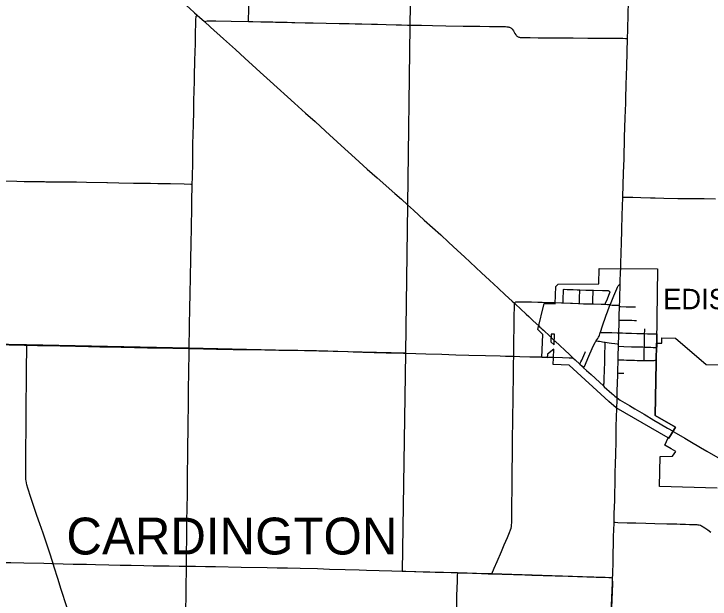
# Model space of a CAD drawing. Extents: x 1815539 to 1947826, y 273303 to 993194.
# Drawn here: x 1852961 to 1869978, y 925636 to 939932 of the extents above; entities that cross this region are included whole.
import ezdxf

# ---------------------------------------------------------------- set-up
doc = ezdxf.new("R2010")
doc.units = 0
for name, color, linetype in [('GM_X_City_Street', 7, 'Continuous'), ('GM_X_Corporation', 7, 'Continuous'), ('GM_X_Corporation_Text', 7, 'Continuous'), ('GM_X_County_Road', 7, 'Continuous'), ('GM_X_State_Route', 7, 'Continuous'), ('GM_X_Township', 7, 'Continuous'), ('GM_X_Township_Road', 7, 'Continuous'), ('GM_X_Township_Text', 7, 'Continuous')]:
    doc.layers.add(name, color=color, linetype=linetype)

msp = doc.modelspace()

# ---------------------------------------------------------------- linework, layer by layer
at = {"layer": 'GM_X_City_Street'}
for points in [[(1867781, 933338), (1867783, 933396), (1867791, 933625), (1867793, 933709)], [(1867538, 932825), (1867561, 932881), (1867627, 933043), (1867697, 933214), (1867717, 933259), (1867725, 933273), (1867734, 933287), (1867750, 933307), (1867763, 933322), (1867781, 933338)], [(1867766, 932812), (1867769, 932922), (1867773, 933069), (1867777, 933249), (1867781, 933338)], [(1866386, 932871), (1866386, 932896), (1866390, 933011), (1866393, 933125), (1866394, 933182), (1866394, 933186), (1866395, 933190), (1866396, 933194), (1866397, 933197), (1866399, 933200)], [(1866399, 933200), (1866401, 933202), (1866403, 933204), (1866406, 933205), (1866410, 933205), (1866415, 933205), (1866487, 933203), (1866630, 933198), (1866726, 933194), (1866795, 933191)], [(1866789, 932857), (1866789, 932882), (1866789, 932934), (1866789, 932985), (1866790, 933038), (1866793, 933134), (1866794, 933166), (1866795, 933191)], [(1866795, 933191), (1866944, 933187), (1867125, 933182)], [(1867114, 932847), (1867114, 932872), (1867114, 932900), (1867116, 932948), (1867123, 933152), (1867125, 933182)], [(1867125, 933182), (1867345, 933176), (1867451, 933173), (1867475, 933172), (1867485, 933172), (1867492, 933171), (1867499, 933169), (1867506, 933166), (1867513, 933160), (1867519, 933154), (1867522, 933147), (1867524, 933139), (1867524, 933131), (1867524, 933123), (1867521, 933115), (1867460, 932963), (1867416, 932861), (1867407, 932839)], [(1866199, 932878), (1866344, 932872), (1866386, 932871)], [(1866386, 932871), (1866565, 932865), (1866613, 932863), (1866760, 932858), (1866789, 932857)], [(1866789, 932857), (1866887, 932853), (1867114, 932847)], [(1867114, 932847), (1867131, 932846), (1867312, 932841), (1867377, 932840), (1867407, 932839)], [(1867294, 932150), (1867297, 932159), (1867350, 932314), (1867385, 932413), (1867398, 932449), (1867431, 932544), (1867441, 932575), (1867469, 932653), (1867523, 932790), (1867538, 932825)], [(1867407, 932839), (1867432, 932838), (1867473, 932834), (1867508, 932829), (1867538, 932825)], [(1867538, 932825), (1867551, 932823), (1867588, 932819), (1867685, 932816), (1867735, 932813), (1867766, 932812)], [(1867757, 932451), (1867760, 932546), (1867766, 932781)], [(1867766, 932781), (1867766, 932812)], [(1867766, 932781), (1867790, 932781), (1867931, 932779), (1868055, 932776), (1868101, 932776), (1868156, 932775)], [(1867749, 932140), (1867751, 932201), (1867751, 932235), (1867753, 932276), (1867754, 932321), (1867755, 932387), (1867757, 932451)], [(1867757, 932451), (1867793, 932450), (1867862, 932449), (1867931, 932448), (1868003, 932447), (1868067, 932446), (1868128, 932445), (1868180, 932445)], [(1868379, 932121), (1868379, 932139), (1868381, 932172), (1868382, 932237)], [(1867197, 931949), (1867211, 931967), (1867234, 932003), (1867243, 932019), (1867253, 932036), (1867264, 932061), (1867273, 932085), (1867294, 932150)], [(1867294, 932150), (1867326, 932149), (1867425, 932146), (1867575, 932145), (1867706, 932141), (1867731, 932140), (1867749, 932140)], [(1867741, 931867), (1867743, 931933), (1867744, 931990), (1867747, 932065), (1867749, 932140)], [(1867749, 932140), (1867803, 932138), (1867836, 932137), (1867916, 932134), (1868005, 932132), (1868059, 932130), (1868187, 932126), (1868292, 932123), (1868379, 932121)], [(1868372, 931793), (1868372, 931798), (1868375, 931901), (1868376, 931944), (1868377, 931990), (1868378, 932042), (1868379, 932098), (1868379, 932121)], [(1868379, 932121), (1868451, 932119), (1868512, 932118), (1868614, 932116), (1868682, 932115)], [(1868685, 931890), (1868686, 931932), (1868685, 931978), (1868684, 932058), (1868682, 932115)], [(1866888, 931289), (1866905, 931317), (1866913, 931331), (1866934, 931375), (1866994, 931510), (1867123, 931811), (1867150, 931870), (1867173, 931913), (1867191, 931941), (1867197, 931949)], [(1867197, 931949), (1867243, 931941), (1867279, 931935), (1867318, 931928), (1867352, 931923), (1867392, 931916), (1867414, 931912)], [(1867375, 930842), (1867381, 930875), (1867385, 930893), (1867388, 930917), (1867392, 931015), (1867397, 931228), (1867402, 931423), (1867403, 931502), (1867407, 931665), (1867410, 931779), (1867412, 931838), (1867413, 931877), (1867414, 931912)], [(1867414, 931912), (1867509, 931898), (1867572, 931890), (1867646, 931880), (1867703, 931873), (1867741, 931867)], [(1867739, 931812), (1867741, 931867)], [(1868679, 931785), (1868681, 931808), (1868683, 931847), (1868684, 931866), (1868685, 931890)], [(1866791, 931377), (1866801, 931396), (1866820, 931432), (1866842, 931476), (1866918, 931642), (1866926, 931662), (1866935, 931684)], [(1867731, 931481), (1867734, 931575), (1867739, 931812)], [(1867739, 931812), (1867873, 931807), (1868054, 931801), (1868218, 931798), (1868334, 931795), (1868372, 931793)], [(1868363, 931465), (1868363, 931492), (1868364, 931524), (1868366, 931567), (1868367, 931612), (1868368, 931659), (1868369, 931698), (1868370, 931738), (1868372, 931793)], [(1868372, 931793), (1868434, 931791), (1868481, 931789), (1868533, 931788), (1868587, 931786), (1868627, 931785), (1868668, 931785), (1868679, 931785)], [(1868650, 931477), (1868658, 931485), (1868664, 931496), (1868668, 931510), (1868669, 931526), (1868672, 931591), (1868676, 931708), (1868677, 931744), (1868677, 931767), (1868679, 931785)], [(1866153, 931545), (1866373, 931538), (1866537, 931531), (1866588, 931531), (1866624, 931532)], [(1867723, 931160), (1867724, 931199), (1867726, 931306), (1867728, 931360), (1867729, 931408), (1867731, 931481)], [(1867731, 931481), (1867769, 931480), (1867867, 931477), (1867932, 931475), (1867975, 931474), (1868057, 931472), (1868127, 931470), (1868196, 931468), (1868294, 931466), (1868363, 931465)], [(1868363, 931465), (1868474, 931463), (1868573, 931462), (1868593, 931463), (1868613, 931464), (1868634, 931470), (1868650, 931477)], [(1867707, 930549), (1867711, 930676), (1867718, 930963), (1867721, 931067), (1867723, 931160)], [(1867723, 931160), (1867751, 931159), (1867807, 931158), (1867871, 931154)], [(1867698, 930306), (1867699, 930350), (1867703, 930447), (1867707, 930545), (1867707, 930549)]]:
    msp.add_lwpolyline(points, dxfattribs=at)
at = {"layer": 'GM_X_Corporation'}
for points in [[(1865765, 932220), (1865919, 932859), (1866195, 932847), (1866208, 933272), (1866266, 933333), (1867261, 933339), (1867265, 933710), (1868696, 933703), (1868665, 931888), (1868657, 931412), (1868636, 930121), (1869129, 929839), (1869036, 929674), (1868973, 929564), (1868954, 929575), (1867684, 930309), (1867502, 930460), (1866537, 931348), (1866142, 931366), (1866148, 931529), (1866161, 931745), (1866001, 931619), (1865998, 931533), (1865867, 931537), (1865887, 932100)], [(1866087, 931918), (1866164, 931850), (1866172, 932106), (1866092, 932108)]]:
    msp.add_lwpolyline(points, close=True, dxfattribs=at)
msp.add_lwpolyline([(1870150, 928348), (1868740, 928386), (1868758, 929122), (1869063, 929131), (1869142, 929243), (1869028, 929309), (1868872, 929399), (1868954, 929575), (1868973, 929564), (1869036, 929674), (1869129, 929839), (1868636, 930121), (1868657, 931412), (1868665, 931888), (1868799, 931887), (1868800, 932017), (1869130, 932013), (1869885, 931364), (1874121, 931306)], dxfattribs=at)
at = {"layer": 'GM_X_County_Road'}
for points in [[(1867962, 939334), (1867968, 939541), (1867977, 939935), (1867982, 940214), (1867988, 940853), (1867986, 941296), (1867983, 941756), (1867982, 942182), (1867982, 942192)], [(1857322, 935774), (1857325, 935937), (1857331, 936313), (1857338, 936742), (1857344, 937004), (1857348, 937216), (1857356, 937562), (1857363, 937823), (1857366, 938037), (1857373, 938299), (1857375, 938414), (1857378, 938531), (1857384, 938675), (1857386, 938823), (1857390, 938971), (1857397, 939232), (1857403, 939464), (1857408, 939708), (1857408, 939808), (1857413, 939854), (1857419, 939874), (1857428, 939887), (1857441, 939903)], [(1857617, 939744), (1857655, 939753), (1857687, 939761), (1857719, 939765), (1857768, 939767), (1857899, 939765), (1858275, 939757), (1858694, 939749)], [(1858694, 939749), (1858799, 939746), (1858995, 939742), (1859158, 939739), (1859257, 939737), (1859289, 939736), (1859354, 939734), (1859420, 939733), (1859489, 939731), (1859562, 939730), (1859641, 939728), (1859755, 939725), (1859831, 939723), (1860077, 939718), (1860273, 939716), (1860912, 939701), (1861158, 939696), (1861306, 939692), (1861469, 939687), (1861699, 939683), (1861846, 939680), (1862059, 939675), (1862305, 939669), (1862436, 939665), (1862584, 939661), (1862649, 939660)], [(1862649, 939660), (1862715, 939659), (1862928, 939655), (1863190, 939649), (1863518, 939643), (1863944, 939636), (1864124, 939633), (1864354, 939631), (1864583, 939625), (1864764, 939624), (1864977, 939621), (1865009, 939619), (1865042, 939615), (1865058, 939612), (1865074, 939607), (1865089, 939602), (1865104, 939594), (1865117, 939585), (1865130, 939575), (1865142, 939563), (1865151, 939550), (1865169, 939522), (1865208, 939450), (1865226, 939423), (1865236, 939410), (1865248, 939399), (1865260, 939388), (1865274, 939379), (1865288, 939371), (1865303, 939365), (1865319, 939361), (1865335, 939358), (1865384, 939355), (1865450, 939354), (1865581, 939353), (1865778, 939351), (1866335, 939348), (1866630, 939346), (1866991, 939343), (1867269, 939340), (1867482, 939338), (1867712, 939337), (1867843, 939337), (1867909, 939335), (1867946, 939334), (1867962, 939334)], [(1867845, 935458), (1867864, 936049), (1867875, 936393), (1867890, 936918), (1867905, 937393), (1867916, 937754), (1867918, 937869), (1867925, 938197), (1867941, 938656), (1867962, 939334)], [(1857242, 931757), (1857242, 931802), (1857243, 931884), (1857249, 932163), (1857255, 932425), (1857260, 932638), (1857272, 933196), (1857277, 933393), (1857280, 933574), (1857285, 933869), (1857294, 934394), (1857300, 934624), (1857303, 934820), (1857308, 935099), (1857313, 935345), (1857322, 935774)], [(1867793, 933709), (1867796, 933817), (1867804, 934112), (1867812, 934326), (1867821, 934654), (1867832, 935015), (1867838, 935228), (1867845, 935458)], [(1851948, 931868), (1852338, 931860), (1852846, 931850), (1853223, 931841), (1853277, 931840)], [(1853277, 931840), (1853535, 931835), (1853797, 931830), (1854092, 931824), (1854469, 931816), (1854781, 931809), (1855060, 931802), (1855240, 931799), (1855585, 931792), (1856224, 931778), (1856847, 931767), (1857242, 931757)], [(1857242, 931757), (1857274, 931756), (1857913, 931745), (1858323, 931737), (1858717, 931730), (1859094, 931724), (1859296, 931722)], [(1859296, 931722), (1859439, 931721), (1859898, 931714), (1860193, 931710), (1860357, 931706), (1860636, 931697), (1861128, 931683), (1861255, 931678)], [(1861255, 931678), (1861341, 931674), (1861488, 931668), (1861767, 931661), (1862062, 931654), (1862291, 931648), (1862488, 931644), (1862533, 931642)], [(1862533, 931642), (1862783, 931635), (1863029, 931627), (1863423, 931617), (1863767, 931607), (1864079, 931598), (1864488, 931585), (1864849, 931575), (1864980, 931571), (1865161, 931567), (1865178, 931567)], [(1865178, 931567), (1865325, 931565), (1865571, 931558), (1865718, 931556), (1865872, 931552)], [(1865872, 931552), (1866002, 931549)], [(1866002, 931549), (1866079, 931547), (1866153, 931545)], [(1867631, 927514), (1867635, 927721), (1867646, 928049), (1867647, 928148), (1867656, 928525), (1867661, 928738), (1867665, 928935), (1867671, 929181), (1867679, 929477), (1867682, 929690), (1867685, 929871), (1867690, 930067), (1867698, 930306)], [(1867595, 926158), (1867598, 926228), (1867606, 926572), (1867621, 927163), (1867631, 927491), (1867631, 927514)], [(1867433, 922128), (1867439, 922291), (1867450, 922570), (1867453, 922656), (1867457, 922749), (1867460, 922820), (1867466, 922939), (1867472, 923072), (1867480, 923243), (1867499, 923702), (1867513, 924013), (1867525, 924358), (1867534, 924555), (1867545, 924833), (1867550, 924964), (1867552, 925030), (1867558, 925194), (1867568, 925473), (1867576, 925670), (1867591, 926031), (1867595, 926158)]]:
    msp.add_lwpolyline(points, dxfattribs=at)
at = {"layer": 'GM_X_State_Route'}
for points in [[(1856612, 940668), (1856761, 940529), (1856978, 940328), (1857255, 940073), (1857376, 939962), (1857441, 939903), (1857617, 939744), (1857765, 939609), (1858081, 939323), (1858374, 939060), (1858608, 938848)], [(1858608, 938848), (1858617, 938840), (1858788, 938686), (1858983, 938510), (1859226, 938290), (1859822, 937751), (1860091, 937510), (1860324, 937302), (1860578, 937070), (1860964, 936714), (1861304, 936405), (1861597, 936142), (1861843, 935925), (1862273, 935544), (1862433, 935403), (1862585, 935265), (1862725, 935139), (1862993, 934897), (1863394, 934533), (1863588, 934356), (1863805, 934156), (1863974, 934000), (1864393, 933608), (1864585, 933429), (1864802, 933229), (1864970, 933072), (1865138, 932915), (1865200, 932862), (1865221, 932842), (1865346, 932723), (1865485, 932594)], [(1865485, 932594), (1865546, 932538), (1865657, 932434), (1865790, 932310)], [(1865790, 932310), (1865820, 932281), (1865841, 932262), (1865874, 932232), (1865906, 932202), (1865913, 932195)], [(1865913, 932195), (1866049, 932067), (1866103, 932017)], [(1866103, 932017), (1866186, 931941), (1866193, 931934)], [(1866193, 931934), (1866538, 931610), (1866581, 931571)], [(1866581, 931571), (1866624, 931532), (1866683, 931477), (1866791, 931377), (1866851, 931323), (1866888, 931289), (1866959, 931223), (1867068, 931123), (1867272, 930935), (1867375, 930842), (1867393, 930825), (1867573, 930659), (1867615, 930622), (1867632, 930608), (1867651, 930592), (1867686, 930565), (1867707, 930549), (1867783, 930498), (1868006, 930362), (1868136, 930283), (1868364, 930150), (1868602, 930009), (1868758, 929918), (1868941, 929812), (1869073, 929736)], [(1869073, 929736), (1869091, 929724), (1869359, 929566), (1869487, 929491), (1869741, 929341), (1869897, 929251), (1870166, 929093)]]:
    msp.add_lwpolyline(points, dxfattribs=at)
at = {"layer": 'GM_X_Township'}
for points in [[(1862681, 942300), (1862643, 939637), (1862581, 935266), (1862529, 931646), (1857238, 931762), (1853272, 931847), (1851942, 931872), (1847971, 931949), (1846644, 931971), (1843997, 932010), (1842672, 932027), (1841249, 932050)], [(1862529, 931646), (1862452, 926319), (1863806, 926284), (1864501, 926257), (1864642, 926260), (1866861, 926186), (1867410, 926171), (1867588, 926156), (1867590, 926005), (1867433, 922134), (1867234, 916844), (1867123, 914163), (1866935, 910696)]]:
    msp.add_lwpolyline(points, dxfattribs=at)
at = {"layer": 'GM_X_Township_Road'}
for points in [[(1858694, 939749), (1858700, 940073), (1858705, 940319), (1858726, 941138), (1858749, 942055), (1858756, 942397)], [(1852018, 935862), (1852064, 935861), (1852080, 935861), (1852294, 935855), (1852507, 935852), (1853032, 935844), (1853213, 935841), (1853328, 935839), (1853705, 935834), (1853745, 935833)], [(1853745, 935833), (1853968, 935830), (1854132, 935829), (1854313, 935827), (1854493, 935826), (1854739, 935821), (1855235, 935810)], [(1855235, 935810), (1855248, 935810), (1855527, 935805), (1855888, 935800), (1856085, 935798), (1856299, 935795), (1856479, 935793), (1856791, 935788), (1857120, 935780), (1857284, 935775), (1857322, 935774)], [(1867845, 935458), (1867947, 935456), (1868093, 935452), (1868289, 935447), (1868519, 935440), (1868634, 935438), (1868847, 935432), (1869191, 935426), (1869371, 935424), (1869502, 935423), (1869683, 935421), (1869830, 935420), (1870109, 935417)], [(1865200, 932862), (1865212, 932877), (1865224, 932889), (1865232, 932895), (1865242, 932898), (1865254, 932900), (1865269, 932901), (1865303, 932901), (1865441, 932899), (1865615, 932894), (1865767, 932889), (1865876, 932886), (1865926, 932884)], [(1865926, 932884), (1866015, 932882), (1866133, 932879), (1866199, 932878)], [(1865178, 931567), (1865181, 931668), (1865181, 931799), (1865184, 931996), (1865186, 932226), (1865193, 932537), (1865198, 932784), (1865200, 932862)], [(1853443, 927921), (1853425, 927974), (1853377, 928114), (1853302, 928348), (1853279, 928427), (1853267, 928475), (1853260, 928523), (1853255, 928557), (1853254, 928589), (1853251, 928654), (1853253, 928802), (1853255, 928982), (1853255, 929261), (1853255, 929442), (1853257, 929655), (1853258, 929786), (1853258, 929950), (1853259, 930131), (1853260, 930360), (1853263, 930557), (1853265, 930803), (1853271, 931345), (1853274, 931689), (1853276, 931779), (1853276, 931804), (1853277, 931840)], [(1857176, 926440), (1857176, 926453), (1857179, 926765), (1857184, 927109), (1857186, 927273), (1857190, 927552), (1857195, 927848), (1857201, 928209), (1857204, 928521), (1857206, 928751), (1857211, 929079), (1857215, 929407), (1857221, 929735), (1857224, 929965), (1857228, 930342), (1857232, 930704), (1857238, 931229), (1857241, 931623), (1857241, 931699), (1857242, 931757)], [(1865138, 928258), (1865139, 928502), (1865144, 928764), (1865148, 929174), (1865151, 929404), (1865152, 929699), (1865153, 929847), (1865158, 930192), (1865161, 930388), (1865166, 930700), (1865170, 930995), (1865174, 931258), (1865175, 931405), (1865178, 931553), (1865178, 931567)], [(1864647, 926253), (1864703, 926388), (1864774, 926554), (1864876, 926796), (1864946, 926962), (1865023, 927144), (1865073, 927265), (1865098, 927326), (1865112, 927364), (1865122, 927405), (1865128, 927451), (1865131, 927502), (1865133, 927599), (1865136, 928009), (1865138, 928256), (1865138, 928258)], [(1853919, 926504), (1853819, 926809), (1853673, 927244), (1853593, 927477), (1853524, 927679), (1853468, 927850), (1853443, 927921)], [(1867631, 927514), (1867655, 927513), (1867721, 927509), (1867951, 927502), (1868033, 927500), (1868164, 927497), (1868411, 927492), (1868624, 927485), (1868920, 927476), (1869166, 927470), (1869248, 927468), (1869379, 927465), (1869478, 927461), (1869596, 927458), (1869654, 927455), (1869682, 927453), (1869714, 927448), (1869745, 927438), (1869769, 927429), (1869785, 927420), (1869813, 927401), (1869854, 927374), (1869921, 927326), (1870000, 927267)], [(1851922, 926543), (1852002, 926543), (1852363, 926536), (1852576, 926532), (1852888, 926526), (1853200, 926519), (1853692, 926510), (1853888, 926505), (1853919, 926504)], [(1853919, 926504), (1854413, 926492), (1854735, 926486), (1854954, 926482), (1855282, 926473), (1855561, 926468), (1855824, 926465), (1856135, 926458), (1856365, 926451), (1856496, 926449), (1856758, 926447), (1857004, 926442), (1857176, 926440)], [(1854779, 923803), (1854583, 924417), (1854498, 924683), (1854352, 925136), (1854253, 925449), (1854119, 925871), (1854036, 926137), (1853947, 926419), (1853919, 926504)], [(1857083, 921114), (1857085, 921152), (1857086, 921169), (1857090, 921333), (1857098, 921645), (1857104, 921907), (1857108, 922120), (1857111, 922268), (1857115, 922432), (1857118, 922596), (1857122, 922842), (1857127, 923154), (1857133, 923450), (1857142, 923926), (1857150, 924352), (1857153, 924549), (1857155, 924713), (1857158, 924910), (1857164, 925337), (1857170, 925747), (1857173, 926010), (1857177, 926305), (1857176, 926440)], [(1857176, 926440), (1857185, 926440), (1857398, 926437), (1857644, 926433), (1857890, 926428), (1858513, 926417), (1859153, 926404), (1859399, 926400), (1859457, 926399)], [(1859457, 926399), (1859645, 926395), (1859957, 926389), (1860383, 926380), (1860678, 926368), (1861055, 926355), (1861400, 926346), (1861580, 926341), (1862203, 926324), (1862456, 926317)], [(1862456, 926317), (1862541, 926315), (1862965, 926300), (1863259, 926292), (1863651, 926282), (1863810, 926277)], [(1863745, 924011), (1863748, 924145), (1863754, 924391), (1863758, 924538), (1863767, 924816), (1863776, 925210), (1863785, 925521), (1863791, 925717), (1863802, 926078), (1863807, 926209), (1863810, 926277)], [(1863810, 926277), (1863947, 926274), (1864392, 926258), (1864557, 926254), (1864647, 926253)], [(1864647, 926253), (1864730, 926250), (1864895, 926245), (1865174, 926237), (1865454, 926226), (1865618, 926221), (1865782, 926216), (1865897, 926214), (1866012, 926211), (1866193, 926207), (1866308, 926202), (1866506, 926196), (1867196, 926174), (1867558, 926160), (1867595, 926158)]]:
    msp.add_lwpolyline(points, dxfattribs=at)

# ---------------------------------------------------------------- texts
at = {"layer": 'GM_X_Corporation_Text'}
msp.add_text('EDISON', height=500, rotation=0, dxfattribs=at).set_placement((1868830, 932716))
at = {"layer": 'GM_X_Township_Text'}
msp.add_text('CARDINGTON', height=900, rotation=0, dxfattribs=at).set_placement((1854244, 926725))

doc.saveas('drawing.dxf')
